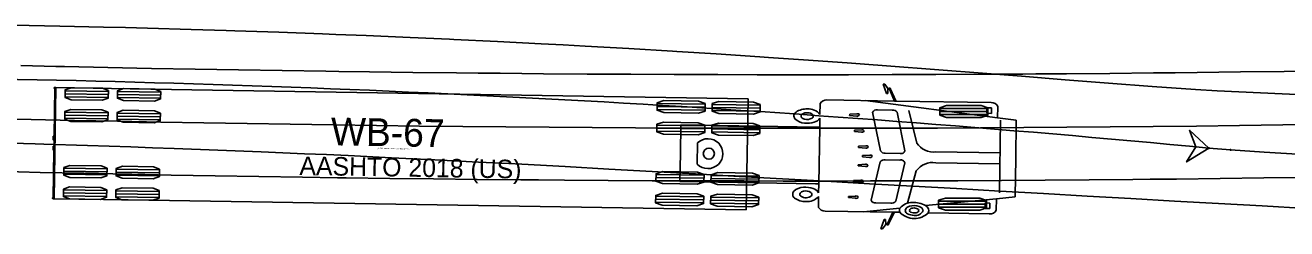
# Model space of a CAD drawing. Extents: x 973688 to 979179, y 703586 to 707602.
# Drawn here: x 977557.4 to 977653.8, y 704334.8 to 704350.3 of the extents above; entities that cross this region are included whole.
import ezdxf

# ---------------------------------------------------------------- set-up
doc = ezdxf.new("R2010")
doc.units = 0
for name, color, linetype in [('0-NPLT', 7, 'Continuous'), ('EB Left', 7, 'Continuous'), ('SB Left', 7, 'Continuous')]:
    doc.layers.add(name, color=color, linetype=linetype)

msp = doc.modelspace()

# ---------------------------------------------------------------- linework, layer by layer
at = {"layer": '0-NPLT'}
for points in [[(977557.117, 704347.239), (977559.778, 704347.178), (977560.443, 704347.164), (977563.768, 704347.093), (977567.094, 704347.026), (977570.42, 704346.963), (977573.745, 704346.905), (977577.071, 704346.851), (977580.397, 704346.801), (977581.395, 704346.787), (977583.723, 704346.756), (977587.049, 704346.715), (977590.375, 704346.678), (977592.038, 704346.661), (977593.701, 704346.646), (977597.027, 704346.617), (977600.353, 704346.593), (977602.682, 704346.579), (977603.68, 704346.574), (977607.006, 704346.558), (977610.332, 704346.547), (977613.326, 704346.541), (977613.658, 704346.54), (977616.984, 704346.538), (977620.311, 704346.54), (977623.637, 704346.546), (977623.97, 704346.547), (977626.963, 704346.556), (977630.289, 704346.571), (977633.616, 704346.59), (977634.613, 704346.596), (977636.942, 704346.613), (977640.268, 704346.64), (977643.594, 704346.672), (977645.257, 704346.69), (977646.92, 704346.708), (977650.246, 704346.749), (977653.572, 704346.793), (977655.9, 704346.827)], [(977655.355, 704338.69), (977652.018, 704338.643), (977648.682, 704338.6), (977645.345, 704338.562), (977643.343, 704338.541), (977642.009, 704338.528), (977638.672, 704338.498), (977635.335, 704338.473), (977631.999, 704338.452), (977628.662, 704338.435), (977627.661, 704338.431), (977625.325, 704338.422), (977621.989, 704338.414), (977618.652, 704338.41), (977615.315, 704338.411), (977612.312, 704338.415), (977611.978, 704338.415), (977608.642, 704338.424), (977605.305, 704338.438), (977601.968, 704338.455), (977598.632, 704338.477), (977596.63, 704338.492), (977595.295, 704338.503), (977591.959, 704338.534), (977588.622, 704338.568), (977585.285, 704338.607), (977581.949, 704338.651), (977581.282, 704338.66), (977578.613, 704338.699), (977575.276, 704338.75), (977571.94, 704338.807), (977568.604, 704338.867), (977565.601, 704338.926), (977565.268, 704338.932), (977561.932, 704339.001), (977558.596, 704339.075), (977555.26, 704339.153)]]:
    msp.add_lwpolyline(points, dxfattribs=at)
msp.add_arc((977617.268, 706926.991), 2584.548, 266.857855, 271.532896, dxfattribs=at)
at = {"layer": 'EB Left'}
for p, q in [((977559.653, 704337.06), (977559.79, 704345.559)), ((977559.719, 704345.513), (977559.66, 704341.878)), ((977559.72, 704345.559), (977559.719, 704345.538)), ((977559.719, 704345.514), (977559.719, 704345.513)), ((977559.79, 704345.558), (977559.72, 704345.559)), ((977565.457, 704345.467), (977559.79, 704345.558)), ((977612.642, 704344.706), (977565.457, 704345.467)), ((977622.95, 704345.819), (977622.951, 704345.821)), ((977623.196, 704345.096), (977622.95, 704345.819)), ((977622.951, 704345.821), (977623.07, 704345.819)), ((977623.07, 704345.819), (977623.072, 704345.816)), ((977623.072, 704345.816), (977623.304, 704345.495)), ((977623.304, 704345.495), (977623.307, 704345.493)), ((977623.322, 704345.471), (977623.306, 704345.493)), ((977623.307, 704345.493), (977623.393, 704345.491)), ((977623.32, 704345.443), (977623.322, 704345.471)), ((977563.788, 704344.807), (977560.488, 704344.86)), ((977563.791, 704345.036), (977560.492, 704345.089)), ((977563.795, 704345.265), (977560.495, 704345.318)), ((977567.787, 704344.742), (977564.488, 704344.795)), ((977567.791, 704344.971), (977564.491, 704345.025)), ((977567.795, 704345.201), (977564.495, 704345.254)), ((977612.574, 704340.456), (977612.642, 704344.706)), ((977618.654, 704344.609), (977623.83, 704344.525)), ((977621.58, 704344.562), (977631.695, 704343.238)), ((977623.299, 704345.094), (977623.196, 704345.096)), ((977623.32, 704345.442), (977623.299, 704345.094)), ((977623.321, 704345.443), (977623.32, 704345.442)), ((977623.401, 704345.441), (977623.321, 704345.443)), ((977623.402, 704345.441), (977623.401, 704345.441)), ((977623.403, 704345.441), (977623.402, 704345.441)), ((977623.439, 704345.428), (977623.403, 704345.441)), ((977623.83, 704344.525), (977623.439, 704345.428)), ((977623.439, 704345.428), (977623.439, 704345.428)), ((977623.526, 704345.445), (977623.926, 704344.533)), ((977623.83, 704344.525), (977623.93, 704344.524)), ((977623.926, 704344.533), (977623.938, 704344.524)), ((977623.938, 704344.524), (977631.193, 704344.407)), ((977563.768, 704343.615), (977560.469, 704343.669)), ((977567.768, 704343.551), (977564.468, 704343.604)), ((977609.361, 704343.821), (977605.695, 704343.88)), ((977609.365, 704344.05), (977605.699, 704344.11)), ((977609.368, 704344.28), (977605.702, 704344.339)), ((977613.56, 704343.753), (977609.894, 704343.813)), ((977613.564, 704343.983), (977609.898, 704344.042)), ((977613.568, 704344.212), (977609.902, 704344.271)), ((977618.124, 704343.501), (977618.137, 704344.346)), ((977620.398, 704343.517), (977620.948, 704343.547)), ((977622.744, 704340.717), (977622.147, 704343.663)), ((977622.52, 704343.855), (977623.651, 704343.837)), ((977624.018, 704343.665), (977624.615, 704340.719)), ((977625.517, 704341.317), (977624.924, 704343.794)), ((977630.955, 704343.73), (977627.288, 704343.733)), ((977630.955, 704343.959), (977627.289, 704343.962)), ((977630.865, 704343.59), (977630.871, 704344.002)), ((977631.22, 704343.584), (977630.865, 704343.59)), ((977630.871, 704344.002), (977631.227, 704343.997)), ((977631.227, 704343.997), (977631.22, 704343.584)), ((977631.709, 704344.103), (977631.695, 704343.247)), ((977563.761, 704343.157), (977560.461, 704343.21)), ((977563.765, 704343.386), (977560.465, 704343.439)), ((977567.76, 704343.092), (977564.461, 704343.146)), ((977567.764, 704343.322), (977564.465, 704343.375)), ((977609.342, 704342.63), (977605.676, 704342.689)), ((977607.474, 704340.539), (977607.509, 704342.704)), ((977607.509, 704342.704), (977617.87, 704342.537)), ((977613.541, 704342.562), (977609.875, 704342.621)), ((977618.108, 704342.533), (977618.119, 704343.219)), ((977620.396, 704343.427), (977620.398, 704343.517)), ((977620.945, 704343.379), (977620.396, 704343.427)), ((977630.955, 704343.501), (977627.288, 704343.504)), ((977631.695, 704343.247), (977631.696, 704343.238)), ((977631.696, 704343.238), (977633.118, 704343.052)), ((977631.827, 704337.509), (977631.917, 704343.071)), ((977633.117, 704342.989), (977633.071, 704340.126)), ((977633.118, 704343.052), (977633.117, 704342.989)), ((977559.589, 704341.842), (977559.585, 704341.575)), ((977559.59, 704341.843), (977559.589, 704341.842)), ((977559.66, 704341.842), (977559.59, 704341.843)), ((977559.656, 704341.576), (977559.66, 704341.842)), ((977559.66, 704341.878), (977559.66, 704341.842)), ((977609.334, 704342.171), (977605.668, 704342.231)), ((977609.338, 704342.401), (977605.672, 704342.46)), ((977613.534, 704342.104), (977609.868, 704342.163)), ((977613.538, 704342.333), (977609.871, 704342.392)), ((977617.87, 704342.537), (977618.108, 704342.533)), ((977618.038, 704338.203), (977618.108, 704342.533)), ((977620.762, 704342.204), (977620.763, 704342.293)), ((977621.336, 704342.156), (977620.762, 704342.204)), ((977620.763, 704342.293), (977621.339, 704342.324)), ((977559.577, 704341.049), (977559.572, 704340.782)), ((977559.572, 704340.782), (977559.573, 704340.781)), ((977559.573, 704340.781), (977559.643, 704340.779)), ((977559.642, 704340.744), (977559.583, 704337.109)), ((977559.643, 704340.779), (977559.642, 704340.744)), ((977559.643, 704340.779), (977559.647, 704341.045)), ((977559.655, 704341.569), (977559.647, 704341.048)), ((977559.651, 704341.311), (977559.722, 704341.309)), ((977608.779, 704341.321), (977608.753, 704339.705)), ((977621.077, 704340.981), (977621.078, 704341.071)), ((977621.626, 704340.933), (977621.077, 704340.981)), ((977621.078, 704341.071), (977621.628, 704341.101)), ((977631.877, 704340.562), (977626.986, 704340.641)), ((977607.44, 704338.374), (977607.474, 704340.539)), ((977612.505, 704336.207), (977612.574, 704340.456)), ((977621.055, 704339.658), (977621.605, 704339.688)), ((977621.374, 704340.27), (977621.375, 704340.359)), ((977621.923, 704340.221), (977621.374, 704340.27)), ((977621.375, 704340.359), (977621.925, 704340.39)), ((977622.73, 704339.868), (977622.038, 704336.943)), ((977624.234, 704340.009), (977623.103, 704340.027)), ((977624.242, 704340.527), (977623.111, 704340.546)), ((977623.909, 704336.88), (977624.601, 704339.805)), ((977631.863, 704339.728), (977626.972, 704339.807)), ((977633.071, 704340.126), (977633.025, 704337.263)), ((977563.692, 704338.874), (977560.392, 704338.927)), ((977563.696, 704339.103), (977560.396, 704339.157)), ((977563.699, 704339.333), (977560.4, 704339.386)), ((977567.691, 704338.81), (977564.392, 704338.863)), ((977567.695, 704339.039), (977564.396, 704339.092)), ((977567.699, 704339.268), (977564.399, 704339.321)), ((977609.281, 704338.847), (977605.615, 704338.906)), ((977613.48, 704338.779), (977609.814, 704338.838)), ((977621.054, 704339.568), (977621.055, 704339.658)), ((977621.603, 704339.52), (977621.054, 704339.568)), ((977625.483, 704339.178), (977624.806, 704336.709)), ((977609.273, 704338.389), (977605.607, 704338.448)), ((977609.277, 704338.618), (977605.611, 704338.677)), ((977617.8, 704338.207), (977607.44, 704338.374)), ((977613.473, 704338.321), (977609.807, 704338.38)), ((977613.476, 704338.55), (977609.81, 704338.609)), ((977618.038, 704338.202), (977617.8, 704338.207)), ((977618.027, 704337.516), (977618.038, 704338.202)), ((977620.7, 704338.356), (977620.701, 704338.446)), ((977621.249, 704338.308), (977620.7, 704338.356)), ((977620.701, 704338.446), (977621.252, 704338.476)), ((977559.583, 704337.109), (977559.583, 704337.108)), ((977559.583, 704337.084), (977559.583, 704337.062)), ((977559.583, 704337.062), (977559.653, 704337.061)), ((977559.653, 704337.061), (977565.32, 704336.969)), ((977563.665, 704337.224), (977560.366, 704337.278)), ((977563.669, 704337.454), (977560.369, 704337.507)), ((977563.673, 704337.683), (977560.373, 704337.736)), ((977567.665, 704337.16), (977564.365, 704337.213)), ((977567.668, 704337.389), (977564.369, 704337.442)), ((977567.672, 704337.618), (977564.373, 704337.671)), ((977565.32, 704336.969), (977612.505, 704336.207)), ((977609.247, 704336.739), (977605.581, 704336.798)), ((977609.25, 704336.968), (977605.584, 704337.027)), ((977609.254, 704337.197), (977605.588, 704337.256)), ((977613.45, 704336.9), (977609.784, 704336.959)), ((977613.454, 704337.129), (977609.787, 704337.189)), ((977618.009, 704336.39), (977618.023, 704337.235)), ((977620.295, 704337.145), (977620.296, 704337.235)), ((977620.844, 704337.097), (977620.295, 704337.145)), ((977620.296, 704337.235), (977620.846, 704337.265)), ((977626.194, 704336.529), (977631.595, 704337.059)), ((977630.855, 704336.876), (977627.188, 704336.88)), ((977631.595, 704337.051), (977631.581, 704336.194)), ((977631.597, 704337.06), (977631.595, 704337.051)), ((977633.023, 704337.2), (977631.597, 704337.06)), ((977633.025, 704337.263), (977633.023, 704337.2)), ((977613.446, 704336.671), (977609.78, 704336.73)), ((977623.692, 704336.026), (977618.517, 704336.11)), ((977621.443, 704336.063), (977624.236, 704336.337)), ((977622.405, 704336.739), (977623.536, 704336.721)), ((977623.273, 704335.137), (977623.692, 704336.026)), ((977623.788, 704336.016), (977623.359, 704335.117)), ((977623.692, 704336.026), (977623.793, 704336.025)), ((977623.801, 704336.025), (977623.788, 704336.016)), ((977624.226, 704336.018), (977623.801, 704336.025)), ((977631.056, 704335.907), (977626.412, 704335.982)), ((977630.855, 704336.647), (977627.188, 704336.651)), ((977630.855, 704336.418), (977627.188, 704336.422)), ((977630.754, 704336.734), (977630.747, 704336.322)), ((977630.747, 704336.322), (977631.103, 704336.316)), ((977631.11, 704336.729), (977630.754, 704336.734)), ((977631.103, 704336.316), (977631.11, 704336.729)), ((977622.772, 704334.762), (977623.041, 704335.477)), ((977623.136, 704335.074), (977622.893, 704334.761)), ((977623.041, 704335.477), (977623.143, 704335.475)), ((977623.139, 704335.076), (977623.136, 704335.074)), ((977623.155, 704335.098), (977623.138, 704335.076)), ((977623.225, 704335.075), (977623.139, 704335.076)), ((977623.143, 704335.475), (977623.154, 704335.127)), ((977623.154, 704335.127), (977623.155, 704335.126)), ((977623.154, 704335.126), (977623.155, 704335.098)), ((977623.155, 704335.126), (977623.234, 704335.125)), ((977623.234, 704335.125), (977623.235, 704335.125)), ((977623.235, 704335.125), (977623.236, 704335.126)), ((977623.236, 704335.126), (977623.273, 704335.137)), ((977623.273, 704335.137), (977623.273, 704335.137)), ((977622.772, 704334.76), (977622.772, 704334.762)), ((977622.891, 704334.758), (977622.772, 704334.76)), ((977622.893, 704334.761), (977622.891, 704334.758))]:
    msp.add_line(p, q, dxfattribs=at)
for points in [[(977563.796, 704345.322), (977563.787, 704344.75), (977563.322, 704344.585), (977560.946, 704344.623), (977560.487, 704344.803), (977560.496, 704345.375), (977560.961, 704345.54), (977563.337, 704345.502)], [(977567.795, 704345.257), (977567.786, 704344.685), (977567.321, 704344.521), (977564.946, 704344.559), (977564.487, 704344.739), (977564.496, 704345.311), (977564.961, 704345.475), (977567.336, 704345.437)], [(977609.369, 704344.336), (977609.36, 704343.764), (977608.844, 704343.6), (977606.204, 704343.643), (977605.694, 704343.824), (977605.703, 704344.396), (977606.219, 704344.56), (977608.859, 704344.517)], [(977613.569, 704344.269), (977613.56, 704343.697), (977613.043, 704343.533), (977610.404, 704343.575), (977609.893, 704343.756), (977609.903, 704344.328), (977610.419, 704344.492), (977613.058, 704344.449)], [(977563.769, 704343.672), (977563.76, 704343.1), (977563.295, 704342.935), (977560.92, 704342.974), (977560.461, 704343.153), (977560.47, 704343.725), (977560.934, 704343.89), (977563.31, 704343.852)], [(977567.769, 704343.608), (977567.76, 704343.036), (977567.295, 704342.871), (977564.919, 704342.909), (977564.46, 704343.089), (977564.469, 704343.661), (977564.934, 704343.826), (977567.31, 704343.787)], [(977630.955, 704344.016), (977630.955, 704343.444), (977630.441, 704343.272), (977627.801, 704343.274), (977627.288, 704343.447), (977627.289, 704344.019), (977627.802, 704344.191), (977630.442, 704344.189)], [(977609.343, 704342.687), (977609.333, 704342.115), (977608.817, 704341.951), (977606.178, 704341.993), (977605.667, 704342.174), (977605.677, 704342.746), (977606.193, 704342.91), (977608.832, 704342.867)], [(977613.542, 704342.619), (977613.533, 704342.047), (977613.017, 704341.883), (977610.377, 704341.925), (977609.867, 704342.106), (977609.876, 704342.678), (977610.392, 704342.842), (977613.032, 704342.799)], [(977563.7, 704339.389), (977563.691, 704338.817), (977563.226, 704338.653), (977560.851, 704338.691), (977560.391, 704338.871), (977560.401, 704339.443), (977560.865, 704339.607), (977563.241, 704339.569)], [(977567.7, 704339.325), (977567.69, 704338.753), (977567.226, 704338.588), (977564.85, 704338.626), (977564.391, 704338.806), (977564.4, 704339.378), (977564.865, 704339.543), (977567.241, 704339.505)], [(977609.282, 704338.904), (977609.272, 704338.332), (977608.756, 704338.168), (977606.117, 704338.21), (977605.606, 704338.391), (977605.615, 704338.963), (977606.132, 704339.127), (977608.771, 704339.084)], [(977613.481, 704338.836), (977613.472, 704338.264), (977612.956, 704338.1), (977610.316, 704338.143), (977609.806, 704338.323), (977609.815, 704338.895), (977610.331, 704339.059), (977612.971, 704339.017)], [(977563.674, 704337.74), (977563.664, 704337.168), (977563.2, 704337.003), (977560.824, 704337.041), (977560.365, 704337.221), (977560.374, 704337.793), (977560.839, 704337.958), (977563.214, 704337.919)], [(977567.673, 704337.675), (977567.664, 704337.103), (977567.199, 704336.938), (977564.823, 704336.977), (977564.364, 704337.156), (977564.373, 704337.728), (977564.838, 704337.893), (977567.214, 704337.855)], [(977609.255, 704337.254), (977609.246, 704336.682), (977608.73, 704336.518), (977606.09, 704336.561), (977605.58, 704336.741), (977605.589, 704337.313), (977606.105, 704337.477), (977608.745, 704337.435)], [(977613.454, 704337.186), (977613.445, 704336.614), (977612.929, 704336.45), (977610.29, 704336.493), (977609.779, 704336.673), (977609.788, 704337.245), (977610.304, 704337.409), (977612.944, 704337.367)], [(977630.855, 704336.933), (977630.855, 704336.361), (977630.341, 704336.189), (977627.701, 704336.192), (977627.188, 704336.365), (977627.188, 704336.937), (977627.702, 704337.109), (977630.342, 704337.106)]]:
    msp.add_lwpolyline(points, close=True, dxfattribs=at)
for centre, radius in [((977559.685, 704345.526), 0.0266), ((977609.645, 704340.504), 0.424), ((977559.549, 704337.096), 0.0266)]:
    msp.add_circle(centre, radius, dxfattribs=at)
for centre, radius, start, end in [((977559.685, 704345.526), 0.0363, 18.15285, 339.3142), ((977623.457, 704345.404), 0.108, 79.91658, 126.09908), ((977623.476, 704345.458), 0.0522, 345.33819, 90.19281), ((977618.644, 704343.99), 0.619, 89.07338, 144.91509), ((977616.486, 704343.391), 0.346, 122.46811, 219.48116), ((977617.094, 704342.51), 1.416, 87.00356, 124.07141), ((977616.853, 704343.381), 0.172, 119.37701, 206.5276), ((977617.122, 704342.969), 0.664, 83.97924, 122.20095), ((977617.237, 704342.79), 1.136, 38.70534, 93.49664), ((977617.204, 704343.107), 0.522, 44.08077, 91.2449), ((977621.001, 704343.4), 0.157, 22.62139, 109.73105), ((977622.451, 704343.53), 0.332, 77.99681, 156.41881), ((977623.695, 704343.452), 0.387, 33.40826, 96.64022), ((977631.257, 704343.925), 0.486, 21.53837, 97.48948), ((977617.025, 704343.972), 1.136, 224.83937, 266.36012), ((977617.001, 704343.503), 0.362, 213.37197, 262.41295), ((977617.166, 704344.556), 1.73, 262.90205, 287.70055), ((977617.152, 704343.849), 0.732, 254.24923, 300.48367), ((977617.445, 704343.368), 0.169, 297.50973, 37.62845), ((977617.505, 704343.612), 0.729, 284.88389, 327.39789), ((977620.989, 704343.558), 0.184, 256.02859, 327.9206), ((977559.62, 704341.575), 0.0353, 2.41159, 180.76124), ((977609.574, 704340.5), 1.143, 224.07541, 134.07541), ((977621.355, 704342.334), 0.184, 256.02859, 327.9206), ((977621.367, 704342.176), 0.157, 22.62139, 109.73105), ((977559.612, 704341.048), 0.0354, 183.36694, 355.55241), ((977559.612, 704341.048), 0.0352, 0.04973, 179.05014), ((977559.62, 704341.574), 0.0352, 179.10068, 358.10108), ((977621.67, 704341.111), 0.184, 256.02859, 327.9206), ((977621.681, 704340.953), 0.157, 22.62139, 109.73105), ((977623.067, 704340.93), 0.387, 213.41071, 276.63777), ((977624.333, 704340.809), 0.296, 252.05897, 342.35665), ((977626.788, 704342.145), 1.517, 213.06795, 277.49536), ((977621.644, 704339.508), 0.184, 30.23021, 102.12223), ((977621.98, 704340.367), 0.157, 248.41976, 335.52943), ((977621.978, 704340.242), 0.157, 22.62139, 109.73105), ((977623.046, 704339.645), 0.387, 81.51304, 144.74011), ((977624.316, 704339.725), 0.296, 15.79417, 106.09184), ((977626.726, 704338.31), 1.517, 80.65545, 145.08287), ((977621.66, 704339.666), 0.157, 248.41976, 335.52943), ((977616.909, 704336.799), 1.136, 91.7907, 133.31144), ((977617.032, 704336.211), 1.73, 70.45026, 95.24877), ((977617.401, 704337.144), 0.729, 30.75292, 73.26692), ((977621.307, 704338.454), 0.157, 248.41976, 335.52943), ((977621.29, 704338.296), 0.184, 30.23021, 102.12223), ((977557.561, 704337.116), 2.022, 359.07541, 359.75917), ((977616.389, 704337.397), 0.346, 138.66965, 235.68271), ((977617.025, 704338.258), 1.416, 234.0794, 271.14726), ((977616.756, 704337.395), 0.172, 151.62321, 238.7738), ((977616.901, 704337.268), 0.362, 95.73786, 144.77885), ((977617.039, 704337.799), 0.664, 235.94986, 274.17158), ((977617.04, 704336.918), 0.732, 57.66715, 103.90158), ((977617.159, 704337.973), 1.136, 264.65418, 319.44547), ((977617.116, 704337.658), 0.522, 266.90592, 314.07004), ((977617.349, 704337.39), 0.169, 320.52236, 60.64108), ((977620.901, 704337.243), 0.157, 248.41976, 335.52943), ((977620.885, 704337.085), 0.184, 30.23021, 102.12223), ((977622.347, 704337.066), 0.332, 201.732, 280.154), ((977623.593, 704337.103), 0.387, 261.51059, 324.74256), ((977618.527, 704336.729), 0.619, 213.23572, 269.07743), ((977624.541, 704336.171), 0.347, 151.40262, 206.2132), ((977625.338, 704337.072), 1.53, 223.56814, 314.57719), ((977625.126, 704335.631), 1.136, 87.77995, 141.58251), ((977625.055, 704336.053), 0.44, 100.86965, 164.6825), ((977624.946, 704336.197), 0.317, 184.9256, 246.518), ((977625.305, 704336.815), 1.03, 241.89906, 270.28557), ((977625.212, 704336.083), 0.263, 88.01032, 161.91224), ((977625.132, 704336.184), 0.17, 186.74447, 240.80881), ((977625.302, 704335.343), 1.189, 70.20661, 106.09593), ((977625.327, 704336.555), 0.589, 241.83093, 284.81365), ((977625.316, 704335.069), 1.704, 58.99609, 94.90416), ((977625.308, 704335.776), 0.575, 62.15052, 98.72085), ((977625.424, 704336.409), 0.634, 259.65927, 335.66098), ((977625.453, 704336.207), 0.223, 276.31031, 345.9128), ((977625.512, 704336.142), 0.158, 4.04663, 65.55938), ((977625.638, 704336.102), 0.366, 7.12775, 79.60873), ((977626.005, 704336.148), 0.425, 337.13834, 63.6747), ((977631.135, 704336.387), 0.486, 260.66134, 336.61244), ((977623.291, 704335.16), 0.108, 232.05174, 278.23423), ((977623.309, 704335.106), 0.0522, 267.958, 12.81262)]:
    msp.add_arc(centre, radius, start, end, dxfattribs=at)
for centre, major_axis, start_param, end_param in [((977623.46, 704345.469), (0.0782, -0.0013), 2.615166, 3.884468), ((977623.46, 704345.469), (-0.0782, 0.0013), 1.301202, 2.571945), ((977623.293, 704335.096), (0.0782, -0.0013), 2.398717, 3.668019), ((977623.293, 704335.096), (0.0782, -0.0013), 0.569648, 1.840391)]:
    msp.add_ellipse(centre, major_axis=major_axis, ratio=0.544872, start_param=start_param, end_param=end_param, dxfattribs=at)
at = {"layer": 'SB Left'}
for points in [[(977556.742, 704350.325), (977557.746, 704350.306), (977560.088, 704350.258), (977563.433, 704350.182), (977565.105, 704350.14), (977566.777, 704350.096), (977570.121, 704350.001), (977572.795, 704349.918), (977573.464, 704349.897), (977576.807, 704349.782), (977580.15, 704349.659), (977581.153, 704349.62), (977583.493, 704349.526), (977586.834, 704349.384), (977589.841, 704349.248), (977590.175, 704349.232), (977593.515, 704349.071), (977596.854, 704348.901), (977598.524, 704348.812), (977600.193, 704348.721), (977603.53, 704348.532), (977606.867, 704348.334), (977607.201, 704348.314), (977610.203, 704348.126), (977613.539, 704347.91), (977614.206, 704347.865), (977616.874, 704347.683), (977620.208, 704347.448), (977621.208, 704347.376), (977623.541, 704347.204), (977626.872, 704346.95), (977627.538, 704346.898), (977630.201, 704346.687), (977633.527, 704346.416), (977636.851, 704346.151), (977639.507, 704345.946), (977640.171, 704345.896), (977643.485, 704345.65), (977646.795, 704345.413), (977648.45, 704345.305), (977650.105, 704345.224), (977653.417, 704345.066), (977656.73, 704344.913)], [(977647.819, 704340.928), (977646.355, 704342.291), (977646.823, 704341.023), (977646.123, 704339.867), (977647.819, 704340.928)], [(977655.236, 704336.314), (977651.892, 704336.503), (977648.546, 704336.693), (977645.201, 704336.883), (977641.86, 704337.072), (977638.524, 704337.261), (977635.194, 704337.45), (977631.869, 704337.639), (977628.547, 704337.827), (977625.226, 704338.015), (977621.908, 704338.203), (977618.589, 704338.391), (977615.271, 704338.579), (977611.953, 704338.768), (977608.636, 704338.956), (977607.64, 704339.012), (977605.318, 704339.142), (977602.001, 704339.327), (977598.685, 704339.51), (977595.368, 704339.689), (977594.374, 704339.741), (977592.052, 704339.863), (977588.735, 704340.033), (977585.419, 704340.196), (977582.102, 704340.352), (977580.443, 704340.427), (977578.784, 704340.501), (977575.467, 704340.641), (977572.149, 704340.773), (977568.831, 704340.898), (977567.172, 704340.957), (977565.512, 704341.015), (977562.194, 704341.124), (977558.875, 704341.227), (977558.212, 704341.246), (977555.558, 704341.322)], [(977647.819, 704340.928), (977648.15, 704340.896), (977648.482, 704340.866), (977648.815, 704340.839), (977649.147, 704340.813), (977649.479, 704340.79)]]:
    msp.add_lwpolyline(points, dxfattribs=at)
msp.add_lwpolyline([(977647.819, 704340.928), (977646.355, 704342.291), (977646.823, 704341.023), (977646.123, 704339.867)], close=True, dxfattribs=at)
for centre in [(977647.819, 704340.928), (977647.819, 704340.928), (977649.479, 704340.79), (977649.479, 704340.79)]:
    msp.add_circle(centre, 0.0417, dxfattribs=at)
for centre, radius, start, end in [((977532.487, 703135.048), 1211.383, 84.536812, 89.059264), ((977734.132, 705652.213), 1314.152, 266.306669, 273.447933)]:
    msp.add_arc(centre, radius, start, end, dxfattribs=at)

# ---------------------------------------------------------------- texts
at = {"layer": 'EB Left'}
for s, height, p in [('WB-67', 2.125, (977580.768, 704341.14)), ('(c) 2022 Transoft Solutions, Inc. All rights reserved.', 0.085, (977584.336, 704340.87)), ('AASHTO 2018 (US)', 1.41667, (977578.379, 704338.876))]:
    msp.add_text(s, height=height, rotation=359.07541, dxfattribs=at).set_placement(p)

doc.saveas('drawing.dxf')
